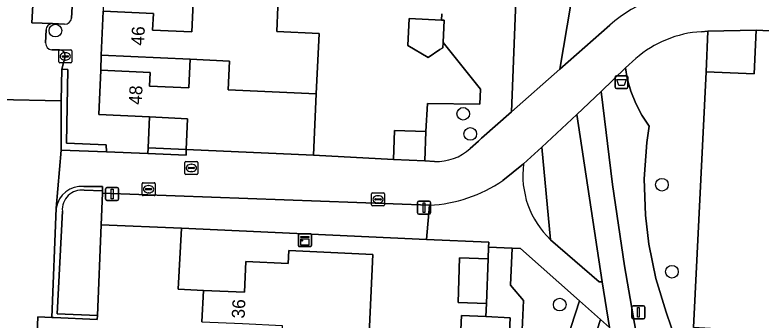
# Model space of a CAD drawing. Extents: x 162989 to 165008, y 383432 to 384338.
# Drawn here: x 164531.4 to 164589.1, y 383840 to 383863.6 of the extents above; entities that cross this region are included whole.
import ezdxf

# ---------------------------------------------------------------- set-up
doc = ezdxf.new("R2010")
doc.units = 0
for name, color, linetype in [('IMGEO_Afvalbak', 7, 'Continuous'), ('IMGEO_Boom', 7, 'Continuous'), ('IMGEO_Brandkraan', 7, 'Continuous'), ('IMGEO_Erf', 7, 'Continuous'), ('IMGEO_Groenvoorziening', 7, 'Continuous'), ('IMGEO_Kast', 7, 'Continuous'), ('IMGEO_Kolk', 7, 'Continuous'), ('IMGEO_Lichtmast', 7, 'Continuous'), ('IMGEO_Muur', 7, 'Continuous'), ('IMGEO_Pand', 7, 'Continuous'), ('IMGEO_Pand_nummerreeks', 7, 'Continuous'), ('IMGEO_Rijbaan_lokaal_open', 7, 'Continuous'), ('IMGEO_Voetpad_gesloten', 7, 'Continuous'), ('IMGEO_Voetpad_open', 7, 'Continuous')]:
    doc.layers.add(name, color=color, linetype=linetype)

msp = doc.modelspace()

# ---------------------------------------------------------------- linework, layer by layer
at = {"layer": 'IMGEO_Afvalbak'}
for p, q in [((164577.79, 383857.989), (164577.79, 383858.789)), ((164577.79, 383858.789), (164577.79, 383857.989)), ((164577.89, 383858.889), (164578.68, 383858.889)), ((164578.68, 383858.889), (164577.89, 383858.889)), ((164578.78, 383858.789), (164578.78, 383857.989)), ((164578.78, 383857.989), (164578.78, 383858.789)), ((164578.68, 383857.889), (164577.89, 383857.889)), ((164577.89, 383857.889), (164578.68, 383857.889))]:
    msp.add_line(p, q, dxfattribs=at)
msp.add_lwpolyline([(164577.933, 383858.603), (164578.637, 383858.603), (164578.488, 383858.133), (164578.082, 383858.133), (164577.933, 383858.603)], dxfattribs=at)
for centre, start, end in [((164577.89, 383858.789), 90, 180), ((164577.89, 383858.789), 90, 180), ((164578.68, 383858.789), 0, 90), ((164578.68, 383858.789), 360, 90), ((164577.89, 383857.989), 180, 270), ((164577.89, 383857.989), 180, 270), ((164578.68, 383857.989), 270, 0), ((164578.68, 383857.989), 270, 0)]:
    msp.add_arc(centre, 0.1, start, end, dxfattribs=at)
at = {"layer": 'IMGEO_Boom'}
for centre in [(164534.559, 383862.371), (164566.052, 383855.941), (164566.603, 383854.389), (164581.398, 383850.457), (164582.178, 383843.74), (164573.51, 383841.204)]:
    msp.add_circle(centre, 0.489, dxfattribs=at)
at = {"layer": 'IMGEO_Brandkraan'}
for p, q in [((164544.557, 383851.336), (164544.557, 383852.188)), ((164544.632, 383852.262), (164545.484, 383852.262)), ((164544.859, 383851.805), (164545.257, 383851.805)), ((164545.045, 383852.042), (164545.07, 383852.042)), ((164545.558, 383852.188), (164545.558, 383851.336)), ((164545.484, 383851.262), (164544.632, 383851.262)), ((164544.816, 383851.756), (164544.816, 383851.768)), ((164545.254, 383851.719), (164544.856, 383851.719)), ((164545.068, 383851.482), (164545.043, 383851.482)), ((164545.3, 383851.768), (164545.3, 383851.756))]:
    msp.add_line(p, q, dxfattribs=at)
for points in [[(164544.557, 383851.336), (164544.557, 383852.188)], [(164544.632, 383852.262), (164545.484, 383852.262)], [(164545.558, 383852.188), (164545.558, 383851.336)], [(164545.484, 383851.262), (164544.632, 383851.262)]]:
    msp.add_lwpolyline(points, dxfattribs=at)
for centre, radius, start, end in [((164544.634, 383852.186), 0.0765, 91.55205, 178.44795), ((164544.634, 383852.186), 0.0765, 91.55205, 178.44795), ((164544.856, 383851.765), 0.0403, 85.87752, 175.75265), ((164545.261, 383851.767), 0.0386, 1.73085, 96.63898), ((164545.482, 383852.186), 0.0765, 1.55205, 88.44795), ((164545.482, 383852.186), 0.0765, 1.55205, 88.44795), ((164544.634, 383851.338), 0.0765, 181.55205, 268.44795), ((164544.634, 383851.338), 0.0765, 181.55205, 268.44795), ((164544.853, 383851.755), 0.0366, 178.93798, 274.71019), ((164545.257, 383851.762), 0.043, 264.86636, 352.45326), ((164545.482, 383851.338), 0.0765, 271.55205, 358.44795), ((164545.482, 383851.338), 0.0765, 271.55205, 358.44795)]:
    msp.add_arc(centre, radius, start, end, dxfattribs=at)
for centre, major_axis, ratio, start_param, end_param in [((164545.044, 383851.762), (-0.387, 0.002), 0.722429, 4.712389, 7.853982), ((164545.069, 383851.762), (-0.39, 0.002), 0.717154, 1.570796, 4.712389)]:
    msp.add_ellipse(centre, major_axis=major_axis, ratio=ratio, start_param=start_param, end_param=end_param, dxfattribs=at)
at = {"layer": 'IMGEO_Erf'}
for points in [[(164538.241, 383863.867), (164542.122, 383863.689), (164542.063, 383862.409), (164545.098, 383862.27), (164545.201, 383864.512), (164545.303, 383866.754), (164542.253, 383866.893), (164542.213, 383866.009), (164538.301, 383866.188)], [(164538.061, 383859.312), (164541.874, 383859.137), (164541.825, 383858.081), (164544.864, 383857.942), (164544.965, 383860.162), (164538.086, 383860.477)], [(164544.66, 383853.193), (164544.768, 383855.563), (164541.828, 383855.697), (164541.713, 383853.312)]]:
    msp.add_lwpolyline(points, close=True, dxfattribs=at)
for points in [[(164551.748, 383864.213), (164551.661, 383862.309), (164554.919, 383862.16), (164554.705, 383857.487), (164554.488, 383852.743), (164560.659, 383852.415), (164560.748, 383854.663), (164563.18, 383854.567), (164563.286, 383856.736), (164567.338, 383856.689), (164567.381, 383857.848), (164564.498, 383861.457), (164564.479, 383861.051), (164564.255, 383860.901), (164563.34, 383860.286), (164561.784, 383861.22), (164561.879, 383863.295), (164564.367, 383863.181), (164564.391, 383863.669)], [(164594.926, 383862.107), (164588.691, 383862.408), (164588.539, 383859.024), (164584.817, 383859.191), (164583.848, 383839.44), (164586.878, 383839.241), (164586.606, 383833.815), (164586.549, 383832.684), (164585.334, 383808.477), (164585.177, 383805.338), (164591.455, 383805.018)], [(164565.781, 383837.025), (164565.933, 383840.361), (164567.814, 383840.275), (164567.851, 383841.275), (164565.653, 383841.357), (164565.781, 383844.824), (164567.979, 383844.742), (164568.012, 383845.644), (164568.026, 383846.024), (164563.223, 383846.241), (164544.291, 383847.095), (164544.045, 383842.396), (164545.987, 383842.296), (164549.168, 383842.15), (164549.277, 383844.525), (164552.544, 383844.376), (164552.59, 383845.375), (164559.073, 383845.079), (164558.716, 383837.266)]]:
    msp.add_lwpolyline(points, dxfattribs=at)
at = {"layer": 'IMGEO_Groenvoorziening'}
for points in [[(164572.179, 383888.336), (164565.49, 383892.966), (164563.876, 383891.991), (164562.62, 383891.447), (164561.315, 383891.037), (164559.974, 383890.766), (164558.612, 383890.636), (164555.38, 383890.695), (164551.933, 383891.108), (164544.741, 383892.354), (164543.221, 383892.433), (164543.041, 383889.601), (164569.327, 383888.474), (164570.981, 383886.392), (164569.775, 383856.095), (164573.52, 383859.394), (164574.378, 383864.412)], [(164566.59, 383853.271), (164567.223, 383853.841), (164567.48, 383854.072), (164569.775, 383856.095), (164570.981, 383886.392)], [(164564.391, 383863.669), (164564.367, 383863.181), (164564.576, 383863.171), (164564.498, 383861.457), (164567.381, 383857.848), (164567.338, 383856.689), (164563.286, 383856.736), (164563.18, 383854.567), (164563.091, 383852.319), (164563.832, 383852.261)], [(164584.817, 383859.191), (164584.958, 383862.328), (164584.45, 383862.288)], [(164579.389, 383860.207), (164578.591, 383859.49), (164578.725, 383858.66), (164578.999, 383857.679), (164579.375, 383856.731), (164579.848, 383855.828), (164580.412, 383854.98), (164580.233, 383853.738), (164580.042, 383850.92), (164580.147, 383848.098), (164580.381, 383845.876), (164580.921, 383843.217), (164581.736, 383840.628), (164582.899, 383837.222), (164585.65, 383833.863), (164585.562, 383832.333), (164586.549, 383832.684), (164586.606, 383833.815), (164586.878, 383839.241), (164583.848, 383839.44), (164584.817, 383859.191)], [(164572.133, 383853.369), (164570.717, 383852.085)], [(164572.794, 383846.215), (164572.133, 383853.369)], [(164538.088, 383847.352), (164538.19, 383849.807), (164538.198, 383850.001), (164536.768, 383850.042)], [(164535.095, 383848.417), (164534.682, 383840.482), (164537.797, 383840.368), (164538.088, 383847.352)], [(164572.439, 383833.474), (164575.035, 383841.488), (164570.487, 383845.522), (164569.843, 383845.554), (164569.699, 383842.705), (164570.7, 383841.506), (164570.289, 383832.449)], [(164577.352, 383839.434), (164576.666, 383840.042), (164574.435, 383833.177)]]:
    msp.add_lwpolyline(points, dxfattribs=at)
for points in [[(164581.736, 383840.628), (164580.921, 383843.217), (164580.381, 383845.876), (164580.147, 383848.098), (164580.042, 383850.92), (164580.233, 383853.738), (164580.412, 383854.98), (164579.848, 383855.828), (164579.375, 383856.731), (164578.999, 383857.679), (164578.725, 383858.66), (164578.591, 383859.49), (164576.723, 383857.668), (164577.598, 383850.489), (164578.518, 383844.189), (164580.863, 383830.661), (164585.562, 383832.333), (164585.65, 383833.863), (164582.899, 383837.222)], [(164574.831, 383855.885), (164572.133, 383853.369), (164572.794, 383846.215), (164576.562, 383842.963), (164576.785, 383842.963)], [(164575.035, 383841.488), (164572.439, 383833.474), (164571.576, 383831.628), (164569.145, 383828.128), (164568.957, 383823.796), (164569.091, 383824.015), (164569.418, 383824.4), (164570.093, 383825.237), (164570.751, 383826.891), (164571.245, 383827.741), (164571.825, 383828.535), (164572.574, 383829.482), (164573.323, 383830.647), (164573.945, 383831.883), (164574.435, 383833.177), (164576.666, 383840.042)]]:
    msp.add_lwpolyline(points, close=True, dxfattribs=at)
for centre, radius, start, end in [((164584.952, 383853.871), 8.432, 93.4164, 131.28692), ((164564.027, 383855.998), 3.742, 267.00525, 313.22096), ((164577.511, 383851.186), 6.853, 172.46479, 226.50614), ((164536.613, 383848.528), 1.522, 84.16213, 184.17019)]:
    msp.add_arc(centre, radius, start, end, dxfattribs=at)
at = {"layer": 'IMGEO_Kast'}
for p, q in [((164553.33, 383845.752), (164553.33, 383846.593)), ((164553.33, 383846.593), (164553.33, 383845.752)), ((164553.405, 383846.677), (164554.246, 383846.677)), ((164554.246, 383846.677), (164553.405, 383846.677)), ((164554.33, 383846.602), (164554.33, 383845.761)), ((164554.33, 383845.761), (164554.33, 383846.602)), ((164554.255, 383845.677), (164553.414, 383845.677)), ((164553.414, 383845.677), (164554.255, 383845.677))]:
    msp.add_line(p, q, dxfattribs=at)
for points in [[(164553.525, 383846.467), (164554.125, 383846.467), (164554.125, 383846.382), (164553.525, 383846.382), (164553.525, 383846.467)], [(164553.525, 383846.292), (164554.125, 383846.292), (164554.125, 383845.803), (164553.525, 383845.803), (164553.525, 383846.292)]]:
    msp.add_lwpolyline(points, dxfattribs=at)
msp.add_circle((164553.609, 383846.141), 0.0377, dxfattribs=at)
for centre, start, end in [((164553.408, 383846.599), 92.4484, 184.28452), ((164553.408, 383846.599), 92.4484, 184.28452), ((164554.252, 383846.599), 2.4484, 94.28452), ((164554.252, 383846.599), 2.4484, 94.28452), ((164553.408, 383845.755), 182.4484, 274.28452), ((164553.408, 383845.755), 182.4484, 274.28452), ((164554.252, 383845.755), 272.4484, 4.28452), ((164554.252, 383845.755), 272.4484, 4.28452)]:
    msp.add_arc(centre, 0.0779, start, end, dxfattribs=at)
at = {"layer": 'IMGEO_Kolk'}
for p, q in [((164534.821, 383859.948), (164534.821, 383860.8)), ((164534.896, 383860.874), (164535.748, 383860.874)), ((164535.123, 383860.417), (164535.521, 383860.417)), ((164535.309, 383860.654), (164535.334, 383860.654)), ((164535.822, 383860.8), (164535.822, 383859.948)), ((164535.748, 383859.874), (164534.896, 383859.874)), ((164535.08, 383860.368), (164535.08, 383860.38)), ((164535.518, 383860.331), (164535.12, 383860.331)), ((164535.332, 383860.094), (164535.307, 383860.094)), ((164535.564, 383860.38), (164535.564, 383860.368)), ((164541.252, 383849.692), (164541.252, 383850.544)), ((164541.327, 383850.618), (164542.179, 383850.618)), ((164541.511, 383850.112), (164541.511, 383850.124)), ((164541.949, 383850.075), (164541.551, 383850.075)), ((164541.554, 383850.161), (164541.952, 383850.161)), ((164541.74, 383850.398), (164541.765, 383850.398)), ((164541.995, 383850.124), (164541.995, 383850.112)), ((164542.253, 383850.544), (164542.253, 383849.692)), ((164542.179, 383849.618), (164541.327, 383849.618)), ((164541.763, 383849.838), (164541.738, 383849.838)), ((164558.981, 383848.908), (164558.981, 383849.76)), ((164559.056, 383849.834), (164559.908, 383849.834)), ((164559.469, 383849.614), (164559.494, 383849.614)), ((164559.982, 383849.76), (164559.982, 383848.908)), ((164559.24, 383849.328), (164559.24, 383849.34)), ((164559.678, 383849.291), (164559.28, 383849.291)), ((164559.283, 383849.377), (164559.681, 383849.377)), ((164559.492, 383849.054), (164559.467, 383849.054)), ((164559.724, 383849.34), (164559.724, 383849.328)), ((164559.908, 383848.834), (164559.056, 383848.834))]:
    msp.add_line(p, q, dxfattribs=at)
for points in [[(164534.821, 383859.948), (164534.821, 383860.8)], [(164534.896, 383860.874), (164535.748, 383860.874)], [(164535.822, 383860.8), (164535.822, 383859.948)], [(164535.748, 383859.874), (164534.896, 383859.874)], [(164541.252, 383849.692), (164541.252, 383850.544)], [(164541.327, 383850.618), (164542.179, 383850.618)], [(164542.253, 383850.544), (164542.253, 383849.692)], [(164542.179, 383849.618), (164541.327, 383849.618)], [(164558.981, 383848.908), (164558.981, 383849.76)], [(164559.056, 383849.834), (164559.908, 383849.834)], [(164559.982, 383849.76), (164559.982, 383848.908)], [(164559.908, 383848.834), (164559.056, 383848.834)]]:
    msp.add_lwpolyline(points, dxfattribs=at)
for centre, radius, start, end in [((164534.898, 383860.798), 0.0765, 91.55205, 178.44795), ((164534.898, 383860.798), 0.0765, 91.55205, 178.44795), ((164535.12, 383860.377), 0.0403, 85.87752, 175.75265), ((164535.525, 383860.379), 0.0386, 1.73085, 96.63898), ((164535.746, 383860.798), 0.0765, 1.55205, 88.44795), ((164535.746, 383860.798), 0.0765, 1.55205, 88.44795), ((164534.898, 383859.95), 0.0765, 181.55205, 268.44795), ((164534.898, 383859.95), 0.0765, 181.55205, 268.44795), ((164535.117, 383860.367), 0.0366, 178.93798, 274.71019), ((164535.521, 383860.374), 0.043, 264.86636, 352.45326), ((164535.746, 383859.95), 0.0765, 271.55205, 358.44795), ((164535.746, 383859.95), 0.0765, 271.55205, 358.44795), ((164541.329, 383850.542), 0.0765, 91.55205, 178.44795), ((164541.329, 383850.542), 0.0765, 91.55205, 178.44795), ((164541.551, 383850.121), 0.0403, 85.87752, 175.75265), ((164541.548, 383850.111), 0.0366, 178.93798, 274.71019), ((164541.952, 383850.118), 0.043, 264.86636, 352.45326), ((164541.956, 383850.123), 0.0386, 1.73085, 96.63898), ((164542.177, 383850.542), 0.0765, 1.55205, 88.44795), ((164542.177, 383850.542), 0.0765, 1.55205, 88.44795), ((164541.329, 383849.694), 0.0765, 181.55205, 268.44795), ((164541.329, 383849.694), 0.0765, 181.55205, 268.44795), ((164542.177, 383849.694), 0.0765, 271.55205, 358.44795), ((164542.177, 383849.694), 0.0765, 271.55205, 358.44795), ((164559.058, 383849.758), 0.0765, 91.55205, 178.44795), ((164559.058, 383849.758), 0.0765, 91.55205, 178.44795), ((164559.906, 383849.758), 0.0765, 1.55205, 88.44795), ((164559.906, 383849.758), 0.0765, 1.55205, 88.44795), ((164559.058, 383848.91), 0.0765, 181.55205, 268.44795), ((164559.058, 383848.91), 0.0765, 181.55205, 268.44795), ((164559.28, 383849.337), 0.0403, 85.87752, 175.75265), ((164559.277, 383849.327), 0.0366, 178.93798, 274.71019), ((164559.681, 383849.334), 0.043, 264.86636, 352.45326), ((164559.685, 383849.339), 0.0386, 1.73085, 96.63898), ((164559.906, 383848.91), 0.0765, 271.55205, 358.44795), ((164559.906, 383848.91), 0.0765, 271.55205, 358.44795)]:
    msp.add_arc(centre, radius, start, end, dxfattribs=at)
for centre, major_axis, ratio, start_param, end_param in [((164535.308, 383860.374), (-0.387, 0.002), 0.722429, 4.712389, 7.853982), ((164535.333, 383860.374), (-0.39, 0.002), 0.717154, 1.570796, 4.712389), ((164541.739, 383850.118), (-0.387, 0.002), 0.722429, 4.712389, 7.853982), ((164541.764, 383850.118), (-0.39, 0.002), 0.717154, 1.570796, 4.712389), ((164559.468, 383849.334), (-0.387, 0.002), 0.722429, 4.712389, 7.853982), ((164559.493, 383849.334), (-0.39, 0.002), 0.717154, 1.570796, 4.712389)]:
    msp.add_ellipse(centre, major_axis=major_axis, ratio=ratio, start_param=start_param, end_param=end_param, dxfattribs=at)
at = {"layer": 'IMGEO_Lichtmast'}
for p, q in [((164538.439, 383849.343), (164538.439, 383850.143)), ((164538.439, 383850.143), (164538.439, 383849.343)), ((164538.539, 383850.243), (164539.329, 383850.243)), ((164539.329, 383850.243), (164538.539, 383850.243)), ((164539.429, 383850.143), (164539.429, 383849.343)), ((164539.429, 383849.343), (164539.429, 383850.143)), ((164539.329, 383849.243), (164538.539, 383849.243)), ((164538.539, 383849.243), (164539.329, 383849.243)), ((164562.53, 383848.291), (164562.53, 383849.091)), ((164562.53, 383849.091), (164562.53, 383848.291)), ((164562.63, 383849.191), (164563.42, 383849.191)), ((164563.42, 383849.191), (164562.63, 383849.191)), ((164563.52, 383849.091), (164563.52, 383848.291)), ((164563.52, 383848.291), (164563.52, 383849.091)), ((164563.42, 383848.191), (164562.63, 383848.191)), ((164562.63, 383848.191), (164563.42, 383848.191)), ((164579.086, 383840.208), (164579.086, 383841.008)), ((164579.086, 383841.008), (164579.086, 383840.208)), ((164579.186, 383841.108), (164579.976, 383841.108)), ((164579.976, 383841.108), (164579.186, 383841.108)), ((164580.076, 383841.008), (164580.076, 383840.208)), ((164580.076, 383840.208), (164580.076, 383841.008)), ((164579.976, 383840.108), (164579.186, 383840.108)), ((164579.186, 383840.108), (164579.976, 383840.108))]:
    msp.add_line(p, q, dxfattribs=at)
for points in [[(164538.859, 383850.118), (164539.009, 383850.118), (164539.009, 383849.368), (164538.859, 383849.368), (164538.859, 383850.118)], [(164562.95, 383849.066), (164563.1, 383849.066), (164563.1, 383848.316), (164562.95, 383848.316), (164562.95, 383849.066)], [(164579.506, 383840.983), (164579.656, 383840.983), (164579.656, 383840.233), (164579.506, 383840.233), (164579.506, 383840.983)]]:
    msp.add_lwpolyline(points, dxfattribs=at)
for centre, start, end in [((164538.539, 383850.143), 90, 180), ((164538.539, 383850.143), 90, 180), ((164539.329, 383850.143), 0, 90), ((164539.329, 383850.143), 360, 90), ((164538.539, 383849.343), 180, 270), ((164538.539, 383849.343), 180, 270), ((164539.329, 383849.343), 270, 0), ((164539.329, 383849.343), 270, 0), ((164562.63, 383849.091), 90, 180), ((164562.63, 383849.091), 90, 180), ((164563.42, 383849.091), 0, 90), ((164563.42, 383849.091), 360, 90), ((164562.63, 383848.291), 180, 270), ((164562.63, 383848.291), 180, 270), ((164563.42, 383848.291), 270, 0), ((164563.42, 383848.291), 270, 0), ((164579.186, 383841.008), 90, 180), ((164579.186, 383841.008), 90, 180), ((164579.976, 383841.008), 0, 90), ((164579.976, 383841.008), 360, 90), ((164579.186, 383840.208), 180, 270), ((164579.186, 383840.208), 180, 270), ((164579.976, 383840.208), 270, 0), ((164579.976, 383840.208), 270, 0)]:
    msp.add_arc(centre, 0.1, start, end, dxfattribs=at)
at = {"layer": 'IMGEO_Muur'}
for points in [[(164535.524, 383859.373), (164535.047, 383859.39), (164535.008, 383856.932), (164535.005, 383853.121), (164538.498, 383853.002), (164538.479, 383853.54), (164535.408, 383853.671)], [(164544.66, 383853.193), (164541.713, 383853.312), (164541.697, 383852.87), (164544.655, 383852.755)]]:
    msp.add_lwpolyline(points, close=True, dxfattribs=at)
for points in [[(164538.201, 383850.32), (164536.762, 383850.332)], [(164536.768, 383850.042), (164538.198, 383850.001), (164538.201, 383850.32)], [(164534.623, 383848.648), (164534.271, 383840.203), (164534.408, 383840.196), (164537.776, 383840.053), (164537.797, 383840.368), (164534.682, 383840.482), (164535.095, 383848.417)]]:
    msp.add_lwpolyline(points, dxfattribs=at)
for centre, radius, start, end in [((164536.571, 383848.375), 1.967, 84.41329, 172.01228), ((164536.613, 383848.528), 1.522, 84.16213, 184.17019)]:
    msp.add_arc(centre, radius, start, end, dxfattribs=at)
at = {"layer": 'IMGEO_Pand'}
for points in [[(164545.201, 383864.512), (164545.098, 383862.27), (164542.063, 383862.409), (164542.122, 383863.689), (164538.241, 383863.867), (164538.086, 383860.477), (164544.965, 383860.162), (164548.013, 383860.02), (164547.911, 383857.8), (164554.705, 383857.487), (164554.919, 383862.16), (164551.661, 383862.309), (164551.748, 383864.213)], [(164564.498, 383861.457), (164564.576, 383863.171), (164564.367, 383863.181), (164561.879, 383863.295), (164561.784, 383861.22), (164563.34, 383860.286), (164564.255, 383860.901), (164564.479, 383861.051)], [(164588.691, 383862.408), (164584.958, 383862.328), (164584.817, 383859.191), (164588.539, 383859.024)], [(164544.965, 383860.162), (164544.864, 383857.942), (164541.825, 383858.081), (164541.874, 383859.137), (164538.061, 383859.312), (164537.903, 383855.877), (164541.828, 383855.697), (164544.768, 383855.563), (164544.66, 383853.193), (164554.488, 383852.743), (164554.705, 383857.487), (164547.911, 383857.8), (164548.013, 383860.02)], [(164560.659, 383852.415), (164563.091, 383852.319), (164563.18, 383854.567), (164560.748, 383854.663)], [(164558.716, 383837.266), (164559.073, 383845.079), (164552.59, 383845.375), (164552.544, 383844.376), (164549.277, 383844.525), (164549.168, 383842.15), (164545.987, 383842.296), (164545.876, 383839.874), (164549.004, 383839.73), (164552.069, 383839.588), (164551.977, 383837.571)], [(164567.979, 383844.742), (164565.781, 383844.824), (164565.653, 383841.357), (164567.851, 383841.275)], [(164565.781, 383837.025), (164569.524, 383836.852), (164569.677, 383840.19), (164567.814, 383840.275), (164565.933, 383840.361)]]:
    msp.add_lwpolyline(points, close=True, dxfattribs=at)
at = {"layer": 'IMGEO_Rijbaan_lokaal_open'}
for points in [[(164534.332, 383862.909), (164532.727, 383862.983), (164533.034, 383868.493), (164532.715, 383868.54), (164532.442, 383868.538), (164524.174, 383868.999), (164523.743, 383862.507), (164523.599, 383860.262), (164523.88, 383860.246), (164523.757, 383857.272), (164528.285, 383857.084), (164528.367, 383859.071)], [(164533.804, 383861.429), (164533.84, 383862.422)], [(164534.857, 383860.886), (164534.269, 383860.885)], [(164528.825, 383859.313), (164530.033, 383858.284), (164530.06, 383857.039), (164535.008, 383856.932), (164535.047, 383859.39), (164535.321, 383860.37)]]:
    msp.add_lwpolyline(points, dxfattribs=at)
msp.add_lwpolyline([(164534.623, 383848.648), (164535.005, 383853.121), (164535.008, 383856.932), (164530.06, 383857.039), (164529.88, 383854.008), (164529.08, 383854.049), (164528.739, 383847.417), (164528.666, 383845.919), (164527.739, 383832.749), (164527.722, 383832.438), (164532.825, 383832.231), (164533.149, 383838.936), (164533.213, 383840.257), (164534.271, 383840.203)], close=True, dxfattribs=at)
for centre, radius, start, end in [((164534.327, 383862.422), 0.487, 89.36016, 180.0546), ((164534.321, 383861.4), 0.517, 176.77344, 264.27284), ((164534.833, 383860.398), 0.489, 356.76475, 87.16058)]:
    msp.add_arc(centre, radius, start, end, dxfattribs=at)
at = {"layer": 'IMGEO_Voetpad_gesloten'}
for points in [[(164584.829, 383865.423), (164584.962, 383868.544), (164582.182, 383868.683), (164582.171, 383868.24), (164578.903, 383868.33), (164577.747, 383868.462), (164574.378, 383864.412), (164573.52, 383859.394), (164577.373, 383862.79)], [(164578.518, 383844.189), (164577.598, 383850.489), (164576.723, 383857.668), (164574.831, 383855.885), (164576.785, 383842.963), (164577.352, 383839.434), (164578.2, 383834.106), (164579.191, 383827.642)], [(164570.717, 383852.085), (164569.117, 383850.79)], [(164563.448, 383848.877), (164563.223, 383846.241), (164568.026, 383846.024), (164568.012, 383845.644), (164569.843, 383845.554), (164570.487, 383845.522), (164575.035, 383841.488), (164576.666, 383840.042), (164577.352, 383839.434), (164576.785, 383842.963), (164576.562, 383842.963), (164572.794, 383846.215)], [(164580.917, 383830.35), (164580.863, 383830.661), (164578.518, 383844.189)]]:
    msp.add_lwpolyline(points, dxfattribs=at)
for centre, radius, start, end in [((164584.307, 383855.027), 10.409, 87.12641, 131.77376), ((164577.511, 383851.186), 6.853, 172.46479, 226.50614), ((164562.894, 383859.876), 11.012, 272.88444, 304.40942)]:
    msp.add_arc(centre, radius, start, end, dxfattribs=at)
at = {"layer": 'IMGEO_Voetpad_open'}
for points in [[(164528.777, 383903.386), (164532.108, 383903.21), (164533.313, 383903.149), (164542.151, 383902.683), (164541.792, 383895.873), (164538.684, 383895.982), (164538.16, 383886.068), (164537.508, 383873.315), (164536.011, 383873.395), (164535.939, 383872.048), (164534.148, 383870.172), (164532.798, 383870.238), (164532.715, 383868.54), (164533.034, 383868.493), (164536.079, 383868.323), (164535.801, 383863.33)], [(164535.801, 383863.33), (164536.079, 383868.323), (164533.034, 383868.493), (164532.727, 383862.983), (164534.332, 383862.909), (164535.26, 383862.87)], [(164535.321, 383860.37), (164535.047, 383859.39), (164535.524, 383859.373), (164535.408, 383853.671), (164538.479, 383853.54), (164538.498, 383853.002), (164541.697, 383852.87), (164541.713, 383853.312), (164541.828, 383855.697), (164537.903, 383855.877), (164538.061, 383859.312), (164538.086, 383860.477), (164538.241, 383863.867)], [(164535.26, 383862.87), (164534.332, 383862.909)], [(164577.373, 383862.79), (164573.52, 383859.394), (164569.775, 383856.095), (164567.48, 383854.072), (164567.223, 383853.841), (164566.59, 383853.271)], [(164533.84, 383862.422), (164533.804, 383861.429)], [(164584.45, 383862.288), (164584.958, 383862.328), (164588.691, 383862.408), (164594.926, 383862.107), (164604.794, 383861.665), (164604.771, 383861.156), (164607.825, 383861.01), (164611.39, 383860.876), (164616.541, 383860.605)], [(164534.269, 383860.885), (164534.857, 383860.886)], [(164570.717, 383852.085), (164572.133, 383853.369), (164574.831, 383855.885), (164576.723, 383857.668), (164578.591, 383859.49), (164579.389, 383860.207)], [(164563.832, 383852.261), (164563.091, 383852.319), (164560.659, 383852.415), (164554.488, 383852.743), (164544.66, 383853.193), (164544.655, 383852.755), (164541.697, 383852.87), (164538.498, 383853.002), (164535.005, 383853.121), (164534.623, 383848.648)], [(164569.117, 383850.79), (164570.717, 383852.085)], [(164536.762, 383850.332), (164538.201, 383850.32), (164538.198, 383850.001), (164538.19, 383849.807), (164563.448, 383848.877)], [(164545.876, 383839.874), (164545.987, 383842.296), (164544.045, 383842.396), (164544.291, 383847.095), (164538.088, 383847.352), (164537.797, 383840.368), (164537.776, 383840.053), (164534.408, 383840.196), (164534.271, 383840.203), (164533.213, 383840.257), (164533.149, 383838.936)]]:
    msp.add_lwpolyline(points, dxfattribs=at)
for points in [[(164563.448, 383848.877), (164538.19, 383849.807), (164538.088, 383847.352), (164544.291, 383847.095), (164563.223, 383846.241)], [(164567.979, 383844.742), (164567.851, 383841.275), (164567.814, 383840.275), (164569.677, 383840.19), (164569.524, 383836.852), (164569.372, 383833.517), (164567.391, 383833.608), (164567.336, 383832.586), (164570.289, 383832.449), (164570.7, 383841.506), (164569.699, 383842.705), (164569.843, 383845.554), (164568.012, 383845.644)]]:
    msp.add_lwpolyline(points, close=True, dxfattribs=at)
for centre, radius, start, end in [((164584.307, 383855.027), 10.409, 87.12641, 131.77376), ((164535.298, 383863.374), 0.505, 265.73072, 355.0168), ((164535.298, 383863.374), 0.505, 265.73072, 355.0168), ((164534.327, 383862.422), 0.487, 89.36016, 180.0546), ((164584.952, 383853.871), 8.432, 93.4164, 131.28692), ((164534.321, 383861.4), 0.517, 176.77344, 264.27284), ((164534.833, 383860.398), 0.489, 356.76475, 87.16058), ((164564.027, 383855.998), 3.742, 267.00525, 313.22096), ((164562.894, 383859.876), 11.012, 272.88444, 304.40942), ((164536.571, 383848.375), 1.967, 84.41329, 172.01228)]:
    msp.add_arc(centre, radius, start, end, dxfattribs=at)

# ---------------------------------------------------------------- texts
at = {"layer": 'IMGEO_Pand_nummerreeks'}
for s, rotation, p in [('46', 87.38211, (164541.402, 383861.197)), ('48', 87.36642, (164541.221, 383856.621)), ('36', 87.37598, (164549.17, 383840.109))]:
    msp.add_text(s, height=1, rotation=rotation, dxfattribs=at).set_placement(p)

doc.saveas('drawing.dxf')
